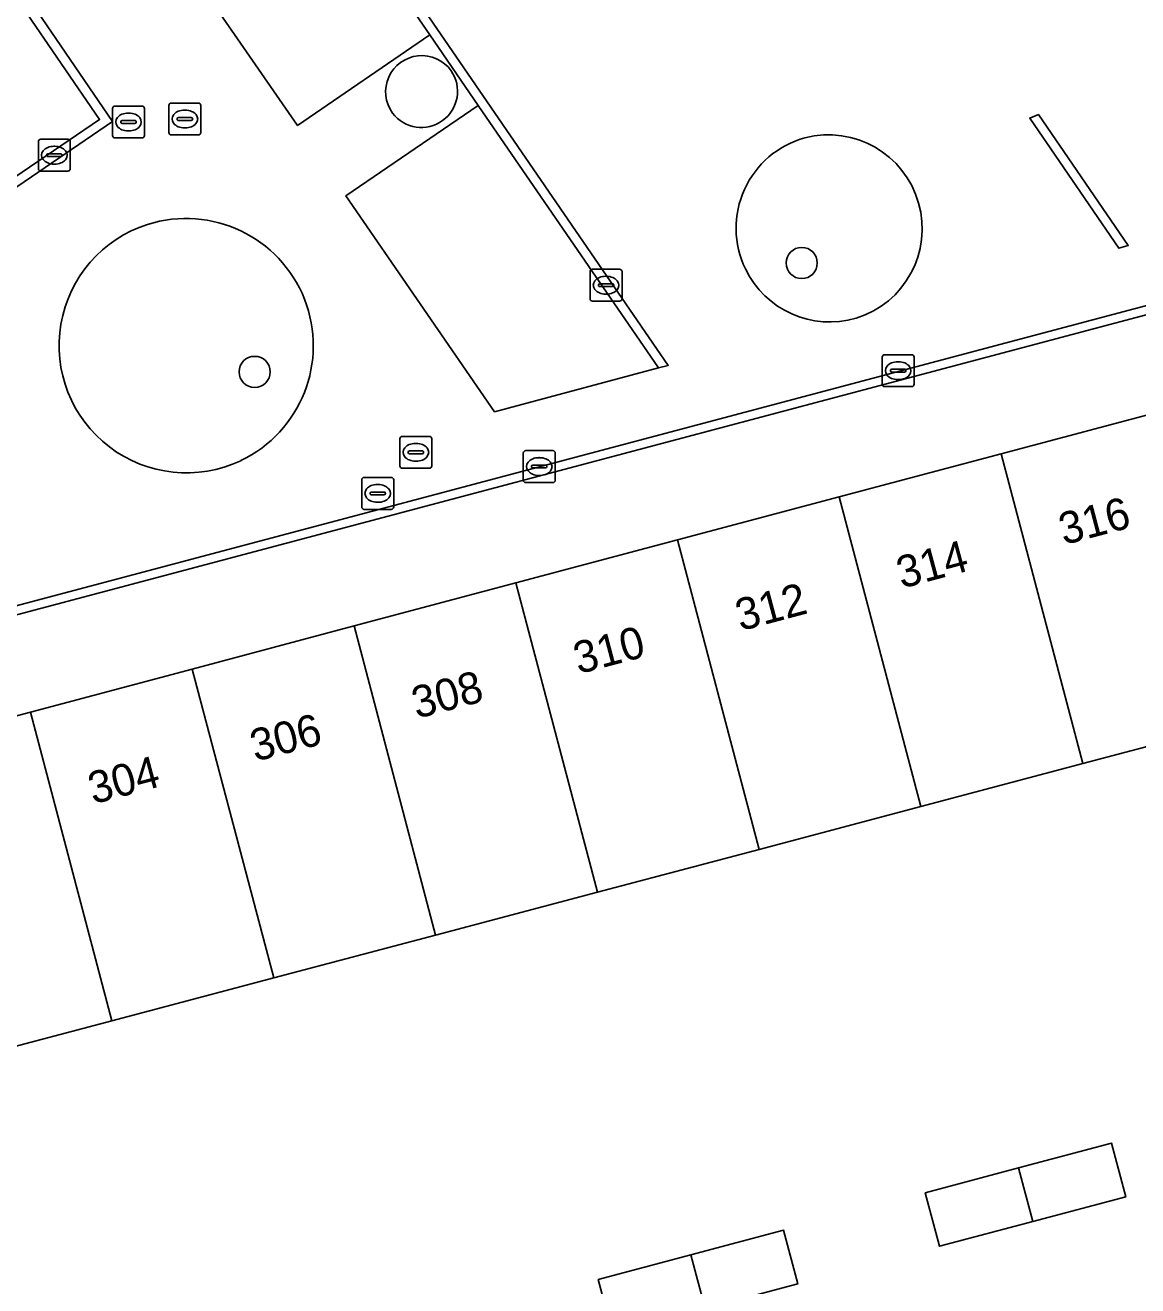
# Model space of a CAD drawing. Extents: x 155275 to 156265, y 382654 to 383635.
# Drawn here: x 155879.68 to 155914.58, y 383113.28 to 383152.82 of the extents above; entities that cross this region are included whole.
import ezdxf

# ---------------------------------------------------------------- set-up
doc = ezdxf.new("R2010")
doc.units = 0
for name, color, linetype in [('IMGEO_Boom', 7, 'Continuous'), ('IMGEO_Erf', 7, 'Continuous'), ('IMGEO_Groenvoorziening', 7, 'Continuous'), ('IMGEO_Kolk', 7, 'Continuous'), ('IMGEO_Pand', 7, 'Continuous'), ('IMGEO_Pand_nummerreeks', 7, 'Continuous'), ('IMGEO_Parkeervlak_open', 7, 'Continuous'), ('IMGEO_Rioolput', 7, 'Continuous'), ('IMGEO_Voetpad_gesloten', 7, 'Continuous'), ('IMGEO_Voetpad_open', 7, 'Continuous')]:
    doc.layers.add(name, color=color, linetype=linetype)

msp = doc.modelspace()

# ---------------------------------------------------------------- linework, layer by layer
at = {"layer": 'IMGEO_Boom'}
for centre in [(155904.035, 383145.361), (155886.877, 383141.944)]:
    msp.add_circle(centre, 0.489, dxfattribs=at)
at = {"layer": 'IMGEO_Erf'}
msp.add_lwpolyline([(155998.212, 383109.04), (155940.754, 383129.934), (155934.688, 383132.207), (155935.166, 383133.515), (155931.933, 383134.713), (155917.926, 383131.003), (155912.851, 383129.658), (155907.776, 383128.314), (155902.701, 383126.97), (155897.626, 383125.626), (155892.551, 383124.282), (155887.476, 383122.937), (155882.401, 383121.593), (155877.326, 383120.249), (155872.251, 383118.905), (155867.176, 383117.561), (155861.037, 383115.935), (155860.647, 383115.831), (155864.977, 383109.495)], dxfattribs=at)
for points in [[(155908.359, 383114.519), (155907.912, 383116.201), (155910.833, 383116.976), (155913.754, 383117.751), (155914.2, 383116.07), (155911.279, 383115.294)], [(155898.099, 383111.794), (155897.651, 383113.48), (155900.557, 383114.251), (155903.464, 383115.022), (155903.911, 383113.338), (155901.005, 383112.566)]]:
    msp.add_lwpolyline(points, close=True, dxfattribs=at)
at = {"layer": 'IMGEO_Groenvoorziening'}
for centre, radius, start, end in [((155892.117, 383150.731), 1.133, 35.7004, 216.1981), ((155892.107, 383150.745), 1.133, 217.0469, 34.8516), ((155904.873, 383146.439), 2.941, 287.1981, 104.4759), ((155904.916, 383146.452), 2.94, 105.3491, 205.742), ((155884.734, 383142.769), 3.991, 107.7142, 295.2875), ((155884.725, 383142.766), 3.991, 295.4235, 107.5781), ((155904.918, 383146.453), 2.942, 205.7461, 286.2861)]:
    msp.add_arc(centre, radius, start, end, dxfattribs=at)
at = {"layer": 'IMGEO_Kolk'}
for p, q in [((155880.093, 383148.315), (155880.093, 383149.167)), ((155880.168, 383149.241), (155881.02, 383149.241)), ((155880.581, 383149.021), (155880.606, 383149.021)), ((155881.094, 383149.167), (155881.094, 383148.315)), ((155880.352, 383148.735), (155880.352, 383148.747)), ((155880.79, 383148.698), (155880.392, 383148.698)), ((155880.395, 383148.784), (155880.793, 383148.784)), ((155880.836, 383148.747), (155880.836, 383148.735)), ((155881.02, 383148.241), (155880.168, 383148.241)), ((155880.604, 383148.461), (155880.579, 383148.461)), ((155897.398, 383144.237), (155897.398, 383145.089)), ((155897.473, 383145.163), (155898.325, 383145.163)), ((155898.399, 383145.089), (155898.399, 383144.237)), ((155897.657, 383144.657), (155897.657, 383144.669)), ((155898.095, 383144.62), (155897.697, 383144.62)), ((155897.7, 383144.706), (155898.098, 383144.706)), ((155897.886, 383144.943), (155897.911, 383144.943)), ((155898.141, 383144.669), (155898.141, 383144.657)), ((155897.909, 383144.383), (155897.884, 383144.383)), ((155898.325, 383144.163), (155897.473, 383144.163)), ((155906.559, 383141.558), (155906.559, 383142.41)), ((155906.634, 383142.484), (155907.486, 383142.484)), ((155907.047, 383142.264), (155907.072, 383142.264)), ((155907.56, 383142.41), (155907.56, 383141.558)), ((155906.818, 383141.978), (155906.818, 383141.99)), ((155907.256, 383141.941), (155906.858, 383141.941)), ((155906.861, 383142.027), (155907.259, 383142.027)), ((155907.302, 383141.99), (155907.302, 383141.978)), ((155907.486, 383141.484), (155906.634, 383141.484)), ((155907.07, 383141.704), (155907.045, 383141.704)), ((155895.377, 383139.475), (155896.229, 383139.475)), ((155895.302, 383138.549), (155895.302, 383139.401)), ((155895.79, 383139.255), (155895.815, 383139.255)), ((155896.303, 383139.401), (155896.303, 383138.549)), ((155895.561, 383138.969), (155895.561, 383138.981)), ((155895.999, 383138.932), (155895.601, 383138.932)), ((155895.604, 383139.018), (155896.002, 383139.018)), ((155895.813, 383138.695), (155895.788, 383138.695)), ((155896.045, 383138.981), (155896.045, 383138.969)), ((155896.229, 383138.475), (155895.377, 383138.475))]:
    msp.add_line(p, q, dxfattribs=at)
for points in [[(155880.093, 383148.315), (155880.093, 383149.167)], [(155880.168, 383149.241), (155881.02, 383149.241)], [(155881.094, 383149.167), (155881.094, 383148.315)], [(155881.02, 383148.241), (155880.168, 383148.241)], [(155897.398, 383144.237), (155897.398, 383145.089)], [(155897.473, 383145.163), (155898.325, 383145.163)], [(155898.399, 383145.089), (155898.399, 383144.237)], [(155898.325, 383144.163), (155897.473, 383144.163)], [(155906.559, 383141.558), (155906.559, 383142.41)], [(155906.634, 383142.484), (155907.486, 383142.484)], [(155907.56, 383142.41), (155907.56, 383141.558)], [(155907.486, 383141.484), (155906.634, 383141.484)], [(155895.377, 383139.475), (155896.229, 383139.475)], [(155895.302, 383138.549), (155895.302, 383139.401)], [(155896.303, 383139.401), (155896.303, 383138.549)], [(155896.229, 383138.475), (155895.377, 383138.475)]]:
    msp.add_lwpolyline(points, dxfattribs=at)
for centre, radius, start, end in [((155880.17, 383149.165), 0.0765, 91.552, 178.448), ((155880.17, 383149.165), 0.0765, 91.552, 178.448), ((155881.018, 383149.165), 0.0765, 1.552, 88.448), ((155881.018, 383149.165), 0.0765, 1.552, 88.448), ((155880.392, 383148.744), 0.0403, 85.8775, 175.7526), ((155880.389, 383148.734), 0.0366, 178.938, 274.7102), ((155880.793, 383148.741), 0.043, 264.8664, 352.4533), ((155880.797, 383148.746), 0.0386, 1.7309, 96.639), ((155880.17, 383148.317), 0.0765, 181.552, 268.448), ((155880.17, 383148.317), 0.0765, 181.552, 268.448), ((155881.018, 383148.317), 0.0765, 271.552, 358.448), ((155881.018, 383148.317), 0.0765, 271.552, 358.448), ((155897.475, 383145.087), 0.0765, 91.552, 178.448), ((155897.475, 383145.087), 0.0765, 91.552, 178.448), ((155898.323, 383145.087), 0.0765, 1.552, 88.448), ((155898.323, 383145.087), 0.0765, 1.552, 88.448), ((155897.697, 383144.666), 0.0403, 85.8775, 175.7526), ((155897.694, 383144.656), 0.0366, 178.938, 274.7102), ((155898.098, 383144.663), 0.043, 264.8664, 352.4533), ((155898.102, 383144.668), 0.0386, 1.7309, 96.639), ((155897.475, 383144.239), 0.0765, 181.552, 268.448), ((155897.475, 383144.239), 0.0765, 181.552, 268.448), ((155898.323, 383144.239), 0.0765, 271.552, 358.448), ((155898.323, 383144.239), 0.0765, 271.552, 358.448), ((155906.636, 383142.408), 0.0765, 91.552, 178.448), ((155906.636, 383142.408), 0.0765, 91.552, 178.448), ((155907.484, 383142.408), 0.0765, 1.552, 88.448), ((155907.484, 383142.408), 0.0765, 1.552, 88.448), ((155906.858, 383141.987), 0.0403, 85.8775, 175.7526), ((155906.855, 383141.977), 0.0366, 178.938, 274.7102), ((155907.259, 383141.984), 0.043, 264.8664, 352.4533), ((155907.263, 383141.989), 0.0386, 1.7309, 96.639), ((155906.636, 383141.56), 0.0765, 181.552, 268.448), ((155906.636, 383141.56), 0.0765, 181.552, 268.448), ((155907.484, 383141.56), 0.0765, 271.552, 358.448), ((155907.484, 383141.56), 0.0765, 271.552, 358.448), ((155895.379, 383139.399), 0.0765, 91.552, 178.448), ((155895.379, 383139.399), 0.0765, 91.552, 178.448), ((155896.227, 383139.399), 0.0765, 1.552, 88.448), ((155896.227, 383139.399), 0.0765, 1.552, 88.448), ((155895.601, 383138.978), 0.0403, 85.8775, 175.7526), ((155895.598, 383138.968), 0.0366, 178.938, 274.7102), ((155896.002, 383138.975), 0.043, 264.8664, 352.4533), ((155896.006, 383138.98), 0.0386, 1.7309, 96.639), ((155895.379, 383138.551), 0.0765, 181.552, 268.448), ((155895.379, 383138.551), 0.0765, 181.552, 268.448), ((155896.227, 383138.551), 0.0765, 271.552, 358.448), ((155896.227, 383138.551), 0.0765, 271.552, 358.448)]:
    msp.add_arc(centre, radius, start, end, dxfattribs=at)
for centre, major_axis, ratio, start_param, end_param in [((155880.58, 383148.741), (-0.387, 0.002), 0.722429, 4.712389, 7.853982), ((155880.605, 383148.741), (-0.39, 0.002), 0.717154, 1.570796, 4.712389), ((155897.885, 383144.663), (-0.387, 0.002), 0.722429, 4.712389, 7.853982), ((155897.91, 383144.663), (-0.39, 0.002), 0.717154, 1.570796, 4.712389), ((155907.046, 383141.984), (-0.387, 0.002), 0.722429, 4.712389, 7.853982), ((155907.071, 383141.984), (-0.39, 0.002), 0.717154, 1.570796, 4.712389), ((155895.789, 383138.975), (-0.387, 0.002), 0.722429, 4.712389, 7.853982), ((155895.814, 383138.975), (-0.39, 0.002), 0.717154, 1.570796, 4.712389)]:
    msp.add_ellipse(centre, major_axis=major_axis, ratio=ratio, start_param=start_param, end_param=end_param, dxfattribs=at)
at = {"layer": 'IMGEO_Pand'}
for points in [[(155917.926, 383131.003), (155915.359, 383140.728), (155910.286, 383139.378), (155912.851, 383129.658)], [(155910.286, 383139.378), (155905.213, 383138.027), (155907.776, 383128.314), (155912.851, 383129.658)], [(155902.701, 383126.97), (155907.776, 383128.314), (155905.213, 383138.027), (155900.139, 383136.677)], [(155897.626, 383125.626), (155902.701, 383126.97), (155900.139, 383136.677), (155895.066, 383135.326)], [(155892.551, 383124.282), (155897.626, 383125.626), (155895.066, 383135.326), (155889.993, 383133.976)], [(155892.551, 383124.282), (155889.993, 383133.976), (155884.919, 383132.626), (155887.476, 383122.937)], [(155879.846, 383131.275), (155882.401, 383121.593), (155887.476, 383122.937), (155884.919, 383132.626)], [(155879.846, 383131.275), (155874.772, 383129.925), (155877.326, 383120.249), (155882.401, 383121.593)], [(155911.279, 383115.294), (155914.2, 383116.07), (155913.754, 383117.751), (155910.833, 383116.976)], [(155911.279, 383115.294), (155910.833, 383116.976), (155907.912, 383116.201), (155908.359, 383114.519)], [(155901.005, 383112.566), (155903.911, 383113.338), (155903.464, 383115.022), (155900.557, 383114.251)], [(155901.005, 383112.566), (155900.557, 383114.251), (155897.651, 383113.48), (155898.099, 383111.794)]]:
    msp.add_lwpolyline(points, close=True, dxfattribs=at)
at = {"layer": 'IMGEO_Parkeervlak_open'}
for points in [[(155888.175, 383158.621), (155884.006, 383155.767), (155888.221, 383149.67), (155892.366, 383152.518)], [(155893.887, 383150.305), (155889.735, 383147.467), (155894.4, 383140.695), (155899.543, 383142.071)]]:
    msp.add_lwpolyline(points, close=True, dxfattribs=at)
at = {"layer": 'IMGEO_Rioolput'}
for p, q in [((155882.42, 383149.357), (155882.42, 383150.209)), ((155882.495, 383150.283), (155883.347, 383150.283)), ((155883.421, 383150.209), (155883.421, 383149.357)), ((155884.188, 383149.45), (155884.188, 383150.302)), ((155884.263, 383150.376), (155885.115, 383150.376)), ((155884.676, 383150.156), (155884.701, 383150.156)), ((155885.189, 383150.302), (155885.189, 383149.45)), ((155882.679, 383149.777), (155882.679, 383149.789)), ((155883.117, 383149.74), (155882.719, 383149.74)), ((155882.722, 383149.826), (155883.12, 383149.826)), ((155882.908, 383150.063), (155882.933, 383150.063)), ((155883.163, 383149.789), (155883.163, 383149.777)), ((155884.447, 383149.87), (155884.447, 383149.882)), ((155884.885, 383149.833), (155884.487, 383149.833)), ((155884.49, 383149.919), (155884.888, 383149.919)), ((155884.931, 383149.882), (155884.931, 383149.87)), ((155882.931, 383149.503), (155882.906, 383149.503)), ((155885.115, 383149.376), (155884.263, 383149.376)), ((155884.699, 383149.596), (155884.674, 383149.596)), ((155883.347, 383149.283), (155882.495, 383149.283)), ((155891.433, 383138.997), (155891.433, 383139.849)), ((155891.508, 383139.923), (155892.36, 383139.923)), ((155892.434, 383139.849), (155892.434, 383138.997)), ((155891.692, 383139.417), (155891.692, 383139.429)), ((155891.735, 383139.466), (155892.133, 383139.466)), ((155891.921, 383139.703), (155891.946, 383139.703)), ((155892.176, 383139.429), (155892.176, 383139.417)), ((155892.13, 383139.38), (155891.732, 383139.38)), ((155891.944, 383139.143), (155891.919, 383139.143)), ((155892.36, 383138.923), (155891.508, 383138.923)), ((155890.236, 383137.708), (155890.236, 383138.56)), ((155890.311, 383138.634), (155891.163, 383138.634)), ((155890.724, 383138.414), (155890.749, 383138.414)), ((155891.237, 383138.56), (155891.237, 383137.708)), ((155890.495, 383138.128), (155890.495, 383138.14)), ((155890.933, 383138.091), (155890.535, 383138.091)), ((155890.538, 383138.177), (155890.936, 383138.177)), ((155890.747, 383137.854), (155890.722, 383137.854)), ((155890.979, 383138.14), (155890.979, 383138.128)), ((155891.163, 383137.634), (155890.311, 383137.634))]:
    msp.add_line(p, q, dxfattribs=at)
for points in [[(155882.42, 383149.357), (155882.42, 383150.209)], [(155882.495, 383150.283), (155883.347, 383150.283)], [(155883.421, 383150.209), (155883.421, 383149.357)], [(155884.188, 383149.45), (155884.188, 383150.302)], [(155884.263, 383150.376), (155885.115, 383150.376)], [(155885.189, 383150.302), (155885.189, 383149.45)], [(155885.115, 383149.376), (155884.263, 383149.376)], [(155883.347, 383149.283), (155882.495, 383149.283)], [(155891.433, 383138.997), (155891.433, 383139.849)], [(155891.508, 383139.923), (155892.36, 383139.923)], [(155892.434, 383139.849), (155892.434, 383138.997)], [(155892.36, 383138.923), (155891.508, 383138.923)], [(155890.236, 383137.708), (155890.236, 383138.56)], [(155890.311, 383138.634), (155891.163, 383138.634)], [(155891.237, 383138.56), (155891.237, 383137.708)], [(155891.163, 383137.634), (155890.311, 383137.634)]]:
    msp.add_lwpolyline(points, dxfattribs=at)
for centre, radius, start, end in [((155882.497, 383150.207), 0.0765, 91.552, 178.448), ((155882.497, 383150.207), 0.0765, 91.552, 178.448), ((155883.345, 383150.207), 0.0765, 1.552, 88.448), ((155883.345, 383150.207), 0.0765, 1.552, 88.448), ((155884.265, 383150.3), 0.0765, 91.552, 178.448), ((155884.265, 383150.3), 0.0765, 91.552, 178.448), ((155885.113, 383150.3), 0.0765, 1.552, 88.448), ((155885.113, 383150.3), 0.0765, 1.552, 88.448), ((155882.719, 383149.786), 0.0403, 85.8775, 175.7526), ((155882.716, 383149.776), 0.0366, 178.938, 274.7102), ((155883.12, 383149.783), 0.043, 264.8664, 352.4533), ((155883.124, 383149.788), 0.0386, 1.7309, 96.639), ((155884.487, 383149.879), 0.0403, 85.8775, 175.7526), ((155884.484, 383149.869), 0.0366, 178.938, 274.7102), ((155884.888, 383149.876), 0.043, 264.8664, 352.4533), ((155884.892, 383149.881), 0.0386, 1.7309, 96.639), ((155882.497, 383149.359), 0.0765, 181.552, 268.448), ((155882.497, 383149.359), 0.0765, 181.552, 268.448), ((155883.345, 383149.359), 0.0765, 271.552, 358.448), ((155883.345, 383149.359), 0.0765, 271.552, 358.448), ((155884.265, 383149.452), 0.0765, 181.552, 268.448), ((155884.265, 383149.452), 0.0765, 181.552, 268.448), ((155885.113, 383149.452), 0.0765, 271.552, 358.448), ((155885.113, 383149.452), 0.0765, 271.552, 358.448), ((155891.51, 383139.847), 0.0765, 91.552, 178.448), ((155891.51, 383139.847), 0.0765, 91.552, 178.448), ((155892.358, 383139.847), 0.0765, 1.552, 88.448), ((155892.358, 383139.847), 0.0765, 1.552, 88.448), ((155891.732, 383139.426), 0.0403, 85.8775, 175.7526), ((155892.137, 383139.428), 0.0386, 1.7309, 96.639), ((155891.729, 383139.416), 0.0366, 178.938, 274.7102), ((155892.133, 383139.423), 0.043, 264.8664, 352.4533), ((155891.51, 383138.999), 0.0765, 181.552, 268.448), ((155891.51, 383138.999), 0.0765, 181.552, 268.448), ((155892.358, 383138.999), 0.0765, 271.552, 358.448), ((155892.358, 383138.999), 0.0765, 271.552, 358.448), ((155890.313, 383138.558), 0.0765, 91.552, 178.448), ((155890.313, 383138.558), 0.0765, 91.552, 178.448), ((155891.161, 383138.558), 0.0765, 1.552, 88.448), ((155891.161, 383138.558), 0.0765, 1.552, 88.448), ((155890.535, 383138.137), 0.0403, 85.8775, 175.7526), ((155890.532, 383138.127), 0.0366, 178.938, 274.7102), ((155890.936, 383138.134), 0.043, 264.8664, 352.4533), ((155890.94, 383138.139), 0.0386, 1.7309, 96.639), ((155890.313, 383137.71), 0.0765, 181.552, 268.448), ((155890.313, 383137.71), 0.0765, 181.552, 268.448), ((155891.161, 383137.71), 0.0765, 271.552, 358.448), ((155891.161, 383137.71), 0.0765, 271.552, 358.448)]:
    msp.add_arc(centre, radius, start, end, dxfattribs=at)
for centre, major_axis, ratio, start_param, end_param in [((155884.675, 383149.876), (-0.387, 0.002), 0.722429, 4.712389, 7.853982), ((155884.7, 383149.876), (-0.39, 0.002), 0.717154, 1.570796, 4.712389), ((155882.907, 383149.783), (-0.387, 0.002), 0.722429, 4.712389, 7.853982), ((155882.932, 383149.783), (-0.39, 0.002), 0.717154, 1.570796, 4.712389), ((155891.92, 383139.423), (-0.387, 0.002), 0.722429, 4.712389, 7.853982), ((155891.945, 383139.423), (-0.39, 0.002), 0.717154, 1.570796, 4.712389), ((155890.723, 383138.134), (-0.387, 0.002), 0.722429, 4.712389, 7.853982), ((155890.748, 383138.134), (-0.39, 0.002), 0.717154, 1.570796, 4.712389)]:
    msp.add_ellipse(centre, major_axis=major_axis, ratio=ratio, start_param=start_param, end_param=end_param, dxfattribs=at)
at = {"layer": 'IMGEO_Voetpad_gesloten'}
for points in [[(155902.448, 383191.426), (155902.172, 383191.367), (155931.5, 383148.452), (155863.327, 383130.346), (155860.338, 383134.727), (155882.417, 383149.798), (155876.216, 383158.871), (155875.989, 383158.653), (155882.014, 383149.858), (155859.907, 383134.822), (155863.219, 383130.024), (155931.963, 383148.284)], [(155871.109, 383183.464), (155874.788, 383178.108), (155880.716, 383169.479), (155888.175, 383158.621), (155892.366, 383152.518), (155893.887, 383150.305), (155899.543, 383142.071), (155899.849, 383142.147), (155871.428, 383183.534)], [(155913.979, 383145.825), (155914.279, 383145.911), (155911.461, 383150.016), (155911.189, 383149.903)]]:
    msp.add_lwpolyline(points, close=True, dxfattribs=at)
at = {"layer": 'IMGEO_Voetpad_open'}
for points in [[(155897.01, 383170.606), (155885.329, 383187.66), (155860.322, 383182.022), (155872.869, 383163.723), (155876.216, 383158.871), (155882.417, 383149.798), (155860.338, 383134.727), (155863.327, 383130.346), (155931.5, 383148.452), (155902.172, 383191.367)], [(155931.963, 383148.284), (155863.219, 383130.024), (155859.907, 383134.822), (155882.014, 383149.858), (155875.989, 383158.653)], [(155873.417, 383157.058), (155877.781, 383150.676), (155870.344, 383145.585), (155857.147, 383136.552), (155856.519, 383136.122), (155860.095, 383130.941), (155859.307, 383130.402), (155861.985, 383126.523), (155863.68, 383126.972), (155864.626, 383127.224), (155869.699, 383128.575), (155874.772, 383129.925), (155879.846, 383131.275), (155884.919, 383132.626), (155889.993, 383133.976), (155895.066, 383135.326), (155900.139, 383136.677), (155905.213, 383138.027), (155910.286, 383139.378), (155915.359, 383140.728)]]:
    msp.add_lwpolyline(points, dxfattribs=at)
for points in [[(155888.175, 383158.621), (155880.716, 383169.479), (155879.028, 383168.327), (155876.566, 383166.646), (155870.622, 383175.31), (155874.788, 383178.108), (155871.109, 383183.464), (155871.428, 383183.534), (155899.849, 383142.147), (155899.543, 383142.071), (155894.4, 383140.695), (155889.735, 383147.467), (155893.887, 383150.305), (155892.366, 383152.518), (155888.221, 383149.67), (155884.006, 383155.767)], [(155911.189, 383149.903), (155911.461, 383150.016), (155914.279, 383145.911), (155913.979, 383145.825)]]:
    msp.add_lwpolyline(points, close=True, dxfattribs=at)
for centre, radius, start, end in [((155892.117, 383150.731), 1.133, 35.7004, 216.1981), ((155892.107, 383150.745), 1.133, 217.0469, 34.8516), ((155904.873, 383146.439), 2.941, 287.1981, 104.4759), ((155904.916, 383146.452), 2.94, 105.3491, 205.742), ((155884.734, 383142.769), 3.991, 107.7142, 295.2875), ((155884.725, 383142.766), 3.991, 295.4235, 107.5781), ((155904.918, 383146.453), 2.942, 205.7461, 286.2861)]:
    msp.add_arc(centre, radius, start, end, dxfattribs=at)

# ---------------------------------------------------------------- texts
at = {"layer": 'IMGEO_Pand_nummerreeks'}
for s, rotation, p in [('316', 14.7546, (155912.256, 383136.51)), ('314', 15.0124, (155907.17, 383135.143)), ('312', 14.9235, (155902.115, 383133.81)), ('310', 14.8068, (155897.033, 383132.461)), ('308', 14.7906, (155891.959, 383131.061)), ('306', 14.7382, (155886.894, 383129.717)), ('304', 14.9366, (155881.812, 383128.38))]:
    msp.add_text(s, height=1, rotation=rotation, dxfattribs=at).set_placement(p)

doc.saveas('drawing.dxf')
